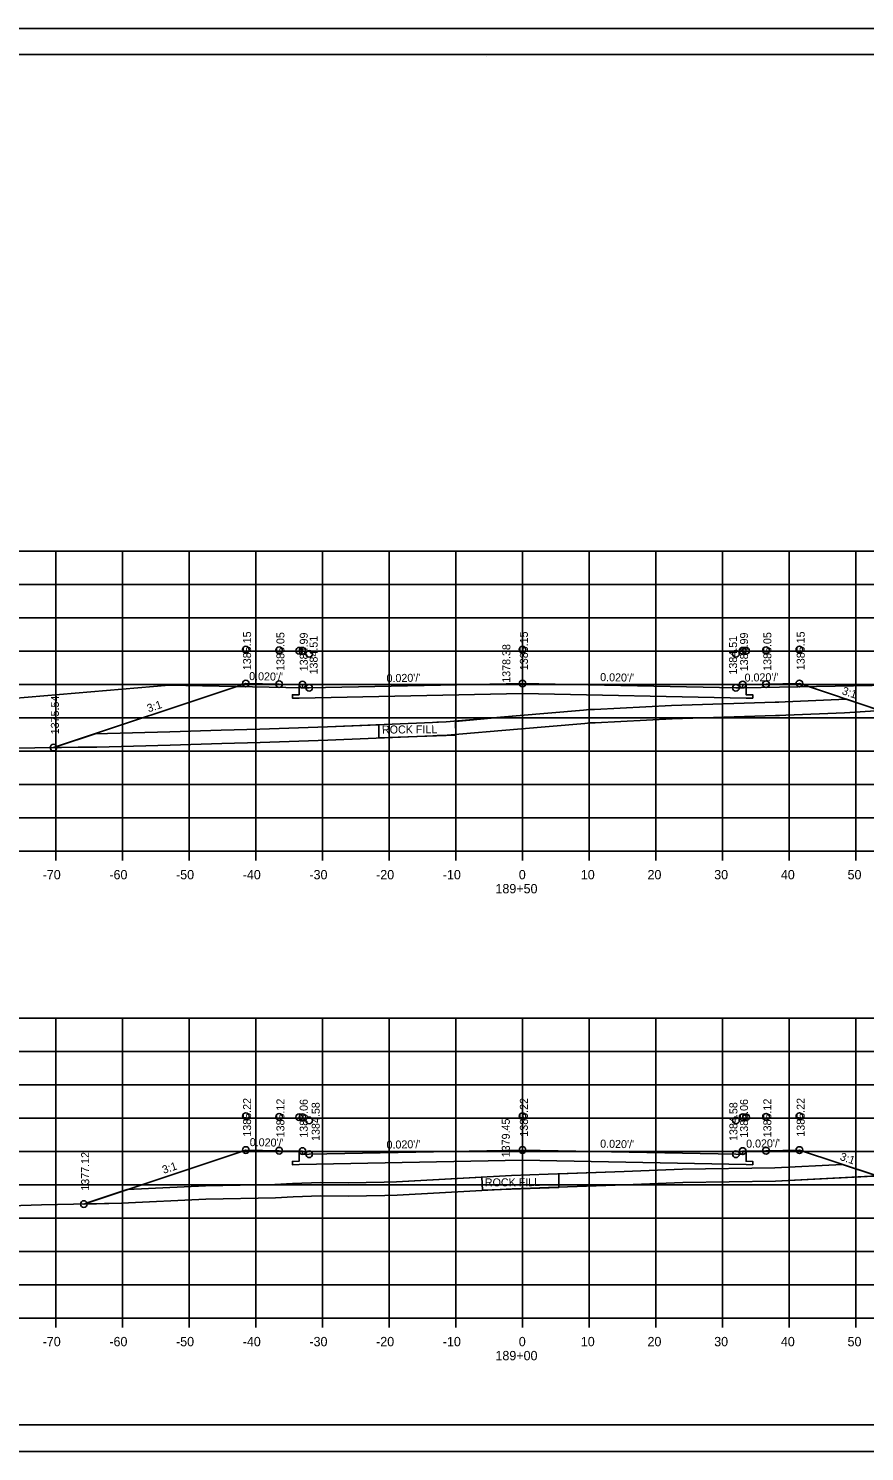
# Model space of a CAD drawing. Extents: x 1374311 to 1383814, y 384102 to 406278.
# Drawn here: x 1382566 to 1382691.4, y 399665 to 399878.3 of the extents above; entities that cross this region are included whole.
import ezdxf

# ---------------------------------------------------------------- set-up
doc = ezdxf.new("R2010")
doc.units = 0
for name, color, linetype in [('R_Axis', 7, 'Continuous'), ('R_Axis Annot', 7, 'Continuous'), ('R_Border', 7, 'Continuous'), ('R_Drive', 7, 'Continuous'), ('R_Exist Surface', 7, 'Continuous'), ('R_Fin Surface', 7, 'Continuous'), ('R_Grid', 7, 'Continuous'), ('R_No Plot', 7, 'Continuous'), ('R_Xsect Elev', 7, 'Continuous'), ('R_Xsect Slope', 7, 'Continuous')]:
    doc.layers.add(name, color=color, linetype=linetype)

msp = doc.modelspace()

# ---------------------------------------------------------------- linework, layer by layer
at = {"layer": 'R_Axis'}
for p, q in [((1382500.07, 399754.94), (1382780.07, 399754.94)), ((1382570.07, 399753.54), (1382570.07, 399754.94)), ((1382580.07, 399753.54), (1382580.07, 399754.94)), ((1382590.07, 399753.54), (1382590.07, 399754.94)), ((1382600.07, 399753.54), (1382600.07, 399754.94)), ((1382610.07, 399753.54), (1382610.07, 399754.94)), ((1382620.07, 399753.54), (1382620.07, 399754.94)), ((1382630.07, 399753.54), (1382630.07, 399754.94)), ((1382640.07, 399753.54), (1382640.07, 399754.94)), ((1382650.07, 399753.54), (1382650.07, 399754.94)), ((1382660.07, 399753.54), (1382660.07, 399754.94)), ((1382670.07, 399753.54), (1382670.07, 399754.94)), ((1382680.07, 399753.54), (1382680.07, 399754.94)), ((1382690.07, 399753.54), (1382690.07, 399754.94)), ((1382500.07, 399684.94), (1382780.07, 399684.94)), ((1382570.07, 399683.54), (1382570.07, 399684.94)), ((1382580.07, 399683.54), (1382580.07, 399684.94)), ((1382590.07, 399683.54), (1382590.07, 399684.94)), ((1382600.07, 399683.54), (1382600.07, 399684.94)), ((1382610.07, 399683.54), (1382610.07, 399684.94)), ((1382620.07, 399683.54), (1382620.07, 399684.94)), ((1382630.07, 399683.54), (1382630.07, 399684.94)), ((1382640.07, 399683.54), (1382640.07, 399684.94)), ((1382650.07, 399683.54), (1382650.07, 399684.94)), ((1382660.07, 399683.54), (1382660.07, 399684.94)), ((1382670.07, 399683.54), (1382670.07, 399684.94)), ((1382680.07, 399683.54), (1382680.07, 399684.94)), ((1382690.07, 399683.54), (1382690.07, 399684.94))]:
    msp.add_line(p, q, dxfattribs=at)
at = {"layer": 'R_Border'}
for p, q in [((1382482.07, 399874.4), (1382798.25, 399874.4)), ((1382634.59, 399874.14), (1382634.59, 399874.14)), ((1382634.59, 399874.14), (1382634.59, 399874.14)), ((1382798.25, 399668.94), (1382482.07, 399668.94))]:
    msp.add_line(p, q, dxfattribs=at)
at = {"layer": 'R_Drive'}
for q in [(1382500.07, 399772.45), (1382607.07, 399779.43)]:
    msp.add_line((1382587.08, 399779.83), q, dxfattribs=at)
msp.add_lwpolyline([(1382780.07, 399779.94), (1382692.51, 399779.82), (1382673.07, 399779.43)], dxfattribs=at)
at = {"layer": 'R_Exist Surface'}
for points in [[(1382562.91, 399770.38), (1382570.93, 399770.5), (1382573.41, 399770.54), (1382576.24, 399770.57), (1382587.25, 399770.84), (1382594.96, 399771.11), (1382600.72, 399771.26), (1382610.88, 399771.62), (1382626.64, 399772.26), (1382627.29, 399772.28), (1382627.58, 399772.29), (1382628.77, 399772.35), (1382639.3, 399773.25), (1382649.41, 399774.1), (1382650.23, 399774.18), (1382650.97, 399774.21), (1382662.51, 399774.8), (1382678, 399775.29), (1382678.6, 399775.31), (1382679.54, 399775.36), (1382688.37, 399775.72), (1382692.26, 399775.93)], [(1382563.28, 399701.78), (1382567.91, 399701.93), (1382579.93, 399702.18), (1382592.6, 399702.77), (1382603.01, 399703), (1382605.66, 399703.15), (1382609.82, 399703.3), (1382613.93, 399703.24), (1382619.4, 399703.33), (1382621.27, 399703.4), (1382638.51, 399704.33), (1382643.97, 399704.53), (1382655.41, 399704.95), (1382664.12, 399705.27), (1382677.99, 399705.48), (1382696.38, 399706.43)]]:
    msp.add_lwpolyline(points, dxfattribs=at)
at = {"layer": 'R_Fin Surface'}
for p, q in [((1382693.36, 399776.16), (1382688.65, 399777.73)), ((1382678, 399775.29), (1382678.6, 399775.31)), ((1382575.99, 399772.57), (1382570.21, 399770.64)), ((1382594.96, 399771.11), (1382600.72, 399771.26)), ((1382573.41, 399770.54), (1382576.24, 399770.57)), ((1382576.24, 399770.57), (1382587.25, 399770.84)), ((1382587.25, 399770.84), (1382594.96, 399771.11)), ((1382692.77, 399706.42), (1382688.05, 399708)), ((1382655.41, 399704.95), (1382664.12, 399705.27)), ((1382664.12, 399705.27), (1382677.99, 399705.48)), ((1382677.99, 399705.48), (1382692.75, 399706.24)), ((1382580.76, 399704.22), (1382574.76, 399702.22)), ((1382613.93, 399703.24), (1382619.4, 399703.33)), ((1382619.4, 399703.33), (1382621.27, 399703.4)), ((1382643.97, 399704.53), (1382655.41, 399704.95))]:
    msp.add_line(p, q, dxfattribs=at)
for points in [[(1382569.74, 399770.48), (1382569.74, 399770.48), (1382598.56, 399780.09), (1382598.56, 399780.09), (1382603.56, 399779.99), (1382606.56, 399779.93), (1382606.56, 399779.93), (1382607.06, 399779.93), (1382607.06, 399779.93), (1382607.07, 399779.43), (1382608.07, 399779.45), (1382608.07, 399779.45), (1382640.07, 399780.09), (1382640.07, 399780.09), (1382672.07, 399779.45), (1382672.07, 399779.45), (1382673.07, 399779.43), (1382673.07, 399779.43), (1382673.08, 399779.93), (1382673.58, 399779.93), (1382673.58, 399779.93), (1382676.58, 399779.99), (1382676.58, 399779.99), (1382676.58, 399779.99), (1382681.58, 399780.09), (1382693.83, 399776)], [(1382673.58, 399779.93), (1382673.59, 399778.4), (1382674.59, 399778.4), (1382674.58, 399777.9), (1382673.58, 399777.92), (1382640.07, 399778.59), (1382606.56, 399777.92), (1382605.56, 399777.9), (1382605.57, 399778.4), (1382606.57, 399778.4), (1382606.56, 399779.93)], [(1382575.99, 399772.57), (1382587.19, 399772.84), (1382594.89, 399773.1), (1382600.66, 399773.26), (1382610.81, 399773.62), (1382626.57, 399774.26), (1382627.22, 399774.28), (1382627.49, 399774.29), (1382628.63, 399774.35), (1382639.13, 399775.24), (1382649.23, 399776.09), (1382650.1, 399776.18), (1382650.88, 399776.2), (1382662.43, 399776.8), (1382677.95, 399777.29), (1382678.52, 399777.31), (1382679.44, 399777.36), (1382688.65, 399777.73)], [(1382688.65, 399777.73), (1382679.44, 399777.36), (1382678.52, 399777.31), (1382677.95, 399777.29), (1382662.43, 399776.8), (1382650.88, 399776.2), (1382650.1, 399776.18), (1382649.23, 399776.09), (1382639.13, 399775.24), (1382630.03, 399774.4), (1382630.05, 399772.37), (1382618.52, 399771.93), (1382618.52, 399773.91), (1382610.81, 399773.62), (1382600.66, 399773.26), (1382594.89, 399773.1), (1382587.19, 399772.84), (1382575.99, 399772.57)], [(1382678.6, 399775.31), (1382679.54, 399775.36), (1382688.37, 399775.72)], [(1382688.37, 399775.72), (1382692.26, 399775.93), (1382693.33, 399775.98)], [(1382628.77, 399772.35), (1382639.3, 399773.25), (1382649.41, 399774.1), (1382650.23, 399774.18), (1382650.97, 399774.21), (1382662.51, 399774.8), (1382678, 399775.29)], [(1382600.72, 399771.26), (1382610.88, 399771.62), (1382626.64, 399772.26)], [(1382626.64, 399772.26), (1382627.29, 399772.28), (1382627.58, 399772.29), (1382628.77, 399772.35)], [(1382570.24, 399770.49), (1382570.93, 399770.5), (1382573.41, 399770.54)], [(1382574.28, 399702.06), (1382574.29, 399702.06), (1382598.56, 399710.16), (1382598.56, 399710.16), (1382603.56, 399710.06), (1382606.56, 399710), (1382606.56, 399710), (1382607.06, 399710), (1382607.06, 399710), (1382607.07, 399709.5), (1382608.07, 399709.52), (1382608.07, 399709.52), (1382608.07, 399709.52), (1382640.07, 399710.16), (1382640.07, 399710.16), (1382672.07, 399709.52), (1382673.07, 399709.5), (1382673.07, 399709.5), (1382673.08, 399710), (1382673.58, 399710), (1382673.58, 399710), (1382676.58, 399710.06), (1382676.58, 399710.06), (1382676.58, 399710.06), (1382681.58, 399710.16), (1382693.24, 399706.27)], [(1382673.58, 399710), (1382673.59, 399708.47), (1382674.59, 399708.46), (1382674.58, 399707.96), (1382673.58, 399707.98), (1382640.07, 399708.66), (1382606.56, 399707.98), (1382605.56, 399707.96), (1382605.57, 399708.46), (1382606.57, 399708.47), (1382606.56, 399710)], [(1382580.76, 399704.22), (1382592.53, 399704.77), (1382602.93, 399705), (1382605.57, 399705.14), (1382609.8, 399705.3), (1382613.92, 399705.24), (1382619.34, 399705.33), (1382621.18, 399705.4), (1382638.42, 399706.33), (1382643.89, 399706.53), (1382655.33, 399706.95), (1382664.07, 399707.27), (1382677.92, 399707.48), (1382688.05, 399708)], [(1382688.05, 399708), (1382677.92, 399707.48), (1382664.07, 399707.27), (1382655.33, 399706.95), (1382645.53, 399706.58), (1382645.53, 399704.56), (1382634.07, 399704.12), (1382633.97, 399706.1), (1382621.18, 399705.4), (1382619.34, 399705.33), (1382613.92, 399705.24), (1382609.8, 399705.3), (1382605.57, 399705.14), (1382602.93, 399705), (1382592.53, 399704.77), (1382580.76, 399704.22)], [(1382574.78, 399702.07), (1382579.93, 399702.18), (1382592.6, 399702.77), (1382603.01, 399703), (1382605.66, 399703.15)], [(1382605.66, 399703.15), (1382609.82, 399703.3), (1382613.93, 399703.24)], [(1382621.27, 399703.4), (1382638.51, 399704.33), (1382643.97, 399704.53)]]:
    msp.add_lwpolyline(points, dxfattribs=at)
for centre, start in [((1382569.74, 399770.48), 0.8236), ((1382574.28, 399702.06), 1.195)]:
    msp.add_arc(centre, 0.5, start, 18.4349, dxfattribs=at)
at = {"layer": 'R_Grid'}
for p, q in [((1382500.07, 399799.94), (1382780.07, 399799.94)), ((1382570.07, 399754.94), (1382570.07, 399799.94)), ((1382580.07, 399754.94), (1382580.07, 399799.94)), ((1382590.07, 399754.94), (1382590.07, 399799.94)), ((1382600.07, 399754.94), (1382600.07, 399799.94)), ((1382610.07, 399754.94), (1382610.07, 399799.94)), ((1382620.07, 399754.94), (1382620.07, 399799.94)), ((1382630.07, 399754.94), (1382630.07, 399799.94)), ((1382640.07, 399754.94), (1382640.07, 399799.94)), ((1382650.07, 399754.94), (1382650.07, 399799.94)), ((1382660.07, 399754.94), (1382660.07, 399799.94)), ((1382670.07, 399754.94), (1382670.07, 399799.94)), ((1382680.07, 399754.94), (1382680.07, 399799.94)), ((1382690.07, 399754.94), (1382690.07, 399799.94)), ((1382500.07, 399794.94), (1382780.07, 399794.94)), ((1382500.07, 399789.94), (1382780.07, 399789.94)), ((1382500.07, 399784.94), (1382780.07, 399784.94)), ((1382500.07, 399779.94), (1382780.07, 399779.94)), ((1382500.07, 399774.94), (1382780.07, 399774.94)), ((1382500.07, 399769.94), (1382780.07, 399769.94)), ((1382500.07, 399764.94), (1382780.07, 399764.94)), ((1382500.07, 399759.94), (1382780.07, 399759.94)), ((1382500.07, 399754.94), (1382780.07, 399754.94)), ((1382500.07, 399729.94), (1382780.07, 399729.94)), ((1382570.07, 399684.94), (1382570.07, 399729.94)), ((1382580.07, 399684.94), (1382580.07, 399729.94)), ((1382590.07, 399684.94), (1382590.07, 399729.94)), ((1382600.07, 399684.94), (1382600.07, 399729.94)), ((1382610.07, 399684.94), (1382610.07, 399729.94)), ((1382620.07, 399684.94), (1382620.07, 399729.94)), ((1382630.07, 399684.94), (1382630.07, 399729.94)), ((1382640.07, 399684.94), (1382640.07, 399729.94)), ((1382650.07, 399684.94), (1382650.07, 399729.94)), ((1382660.07, 399684.94), (1382660.07, 399729.94)), ((1382670.07, 399684.94), (1382670.07, 399729.94)), ((1382680.07, 399684.94), (1382680.07, 399729.94)), ((1382690.07, 399684.94), (1382690.07, 399729.94)), ((1382500.07, 399724.94), (1382780.07, 399724.94)), ((1382500.07, 399719.94), (1382780.07, 399719.94)), ((1382500.07, 399714.94), (1382780.07, 399714.94)), ((1382500.07, 399709.94), (1382780.07, 399709.94)), ((1382500.07, 399704.94), (1382780.07, 399704.94)), ((1382500.07, 399699.94), (1382780.07, 399699.94)), ((1382500.07, 399694.94), (1382780.07, 399694.94)), ((1382500.07, 399689.94), (1382780.07, 399689.94)), ((1382500.07, 399684.94), (1382780.07, 399684.94))]:
    msp.add_line(p, q, dxfattribs=at)
at = {"layer": 'R_No Plot'}
for p, q in [((1382469.67, 399878.29), (1382803, 399878.29)), ((1382469.67, 399664.96), (1382803, 399664.96))]:
    msp.add_line(p, q, dxfattribs=at)
for points in [[(1382469.66, 399878.29), (1382803, 399878.29), (1382803, 399664.96), (1382469.66, 399664.96)], [(1382715.99, 399874.4), (1382715.99, 399864.52), (1382751.72, 399864.52), (1382751.72, 399861.6), (1382774.92, 399861.6), (1382774.92, 399837.27), (1382798.25, 399837.27), (1382798.25, 399668.94), (1382482.07, 399668.94), (1382482.07, 399874.4)]]:
    msp.add_lwpolyline(points, close=True, dxfattribs=at)
for points in [[(1382693.83, 399776), (1382681.58, 399780.09), (1382676.58, 399779.99), (1382673.58, 399779.93), (1382673.59, 399778.4), (1382674.59, 399778.4), (1382674.58, 399777.9), (1382673.58, 399777.92), (1382640.07, 399778.59), (1382606.56, 399777.92), (1382605.56, 399777.9), (1382605.57, 399778.4), (1382606.57, 399778.4), (1382606.56, 399779.93), (1382603.56, 399779.99), (1382598.56, 399780.09), (1382569.74, 399770.48), (1382569.74, 399770.48), (1382570.93, 399770.5), (1382573.41, 399770.54), (1382576.24, 399770.57), (1382587.25, 399770.84), (1382594.96, 399771.11), (1382600.72, 399771.26), (1382610.88, 399771.62), (1382626.64, 399772.26), (1382627.29, 399772.28), (1382627.58, 399772.29), (1382628.77, 399772.35), (1382639.3, 399773.25), (1382649.41, 399774.1), (1382650.23, 399774.18), (1382650.97, 399774.21), (1382662.51, 399774.8), (1382678, 399775.29), (1382678.6, 399775.31), (1382679.54, 399775.36), (1382688.37, 399775.72), (1382692.26, 399775.93)], [(1382693.24, 399706.27), (1382681.58, 399710.16), (1382676.58, 399710.06), (1382673.58, 399710), (1382673.59, 399708.47), (1382674.59, 399708.46), (1382674.58, 399707.96), (1382673.58, 399707.98), (1382640.07, 399708.66), (1382606.56, 399707.98), (1382605.56, 399707.96), (1382605.57, 399708.46), (1382606.57, 399708.47), (1382606.56, 399710), (1382603.56, 399710.06), (1382598.56, 399710.16), (1382574.29, 399702.06), (1382574.28, 399702.06), (1382579.93, 399702.18), (1382592.6, 399702.77), (1382603.01, 399703), (1382605.66, 399703.15), (1382609.82, 399703.3), (1382613.93, 399703.24), (1382619.4, 399703.33), (1382621.27, 399703.4), (1382638.51, 399704.33), (1382643.97, 399704.53), (1382655.41, 399704.95), (1382664.12, 399705.27), (1382677.99, 399705.48), (1382693.25, 399706.27)]]:
    msp.add_lwpolyline(points, dxfattribs=at)
for centre in [(1382598.56, 399785.17), (1382598.56, 399785.17), (1382603.56, 399785.07), (1382603.56, 399785.07), (1382606.56, 399785.01), (1382606.56, 399785.01), (1382607.06, 399785.01), (1382607.06, 399785.01), (1382608.07, 399784.53), (1382608.07, 399784.53), (1382640.07, 399785.17), (1382640.07, 399785.17), (1382672.07, 399784.53), (1382672.07, 399784.53), (1382673.08, 399785.01), (1382673.08, 399785.01), (1382673.58, 399785.01), (1382673.58, 399785.01), (1382676.58, 399785.07), (1382676.58, 399785.07), (1382681.58, 399785.17), (1382681.58, 399785.17), (1382598.56, 399780.09), (1382603.56, 399779.99), (1382607.06, 399779.93), (1382608.07, 399779.45), (1382640.07, 399780.09), (1382672.07, 399779.45), (1382673.08, 399779.93), (1382676.58, 399779.99), (1382681.58, 399780.09), (1382569.74, 399770.48), (1382569.74, 399770.48), (1382598.56, 399715.24), (1382598.56, 399715.24), (1382640.07, 399715.24), (1382640.07, 399715.24), (1382681.58, 399715.24), (1382681.58, 399715.24), (1382603.56, 399715.14), (1382603.56, 399715.14), (1382606.56, 399715.08), (1382606.56, 399715.08), (1382607.06, 399715.08), (1382607.06, 399715.08), (1382608.07, 399714.6), (1382608.07, 399714.6), (1382672.07, 399714.6), (1382672.07, 399714.6), (1382673.08, 399715.08), (1382673.08, 399715.08), (1382673.58, 399715.08), (1382673.58, 399715.08), (1382676.58, 399715.14), (1382676.58, 399715.14), (1382598.56, 399710.16), (1382603.56, 399710.06), (1382607.06, 399710), (1382608.07, 399709.52), (1382640.07, 399710.16), (1382672.07, 399709.52), (1382673.08, 399710), (1382676.58, 399710.06), (1382681.58, 399710.16), (1382574.28, 399702.06), (1382574.28, 399702.06)]:
    msp.add_circle(centre, 0.5, dxfattribs=at)

# ---------------------------------------------------------------- texts
at = {"layer": 'R_Axis Annot'}
for s, p in [('-70', (1382568.11, 399750.74)), ('-60', (1382578.11, 399750.74)), ('-50', (1382588.11, 399750.74)), ('-40', (1382598.11, 399750.74)), ('-30', (1382608.11, 399750.74)), ('-20', (1382618.11, 399750.74)), ('-10', (1382628.11, 399750.74)), ('0', (1382639.51, 399750.74)), ('10', (1382648.81, 399750.74)), ('20', (1382658.81, 399750.74)), ('30', (1382668.81, 399750.74)), ('40', (1382678.81, 399750.74)), ('50', (1382688.81, 399750.74)), ('189+50', (1382636.01, 399748.64)), ('-70', (1382568.11, 399680.74)), ('-60', (1382578.11, 399680.74)), ('-50', (1382588.11, 399680.74)), ('-40', (1382598.11, 399680.74)), ('-30', (1382608.11, 399680.74)), ('-20', (1382618.11, 399680.74)), ('-10', (1382628.11, 399680.74)), ('0', (1382639.51, 399680.74)), ('10', (1382648.81, 399680.74)), ('20', (1382658.81, 399680.74)), ('30', (1382668.81, 399680.74)), ('40', (1382678.81, 399680.74)), ('50', (1382688.81, 399680.74)), ('189+00', (1382636.01, 399678.64))]:
    msp.add_text(s, height=1.4, dxfattribs=at).set_placement(p)
at = {"layer": 'R_Fin Surface'}
for p in [(1382618.99, 399772.59), (1382634.42, 399704.7)]:
    msp.add_text('ROCK FILL', height=1.2, rotation=0.3163, dxfattribs=at).set_placement(p)
at = {"layer": 'R_Xsect Elev'}
for s, p in [('1385.15', (1382599.36, 399782.09)), ('1385.05', (1382604.36, 399781.99)), ('1384.99', (1382607.86, 399781.93)), ('1384.51', (1382609.34, 399781.45)), ('1385.15', (1382640.87, 399782.09)), ('1384.51', (1382672.23, 399781.43)), ('1384.99', (1382673.88, 399781.93)), ('1385.05', (1382677.38, 399781.99)), ('1385.15', (1382682.38, 399782.09)), ('1378.38', (1382638.24, 399780.2)), ('1375.54', (1382570.54, 399772.48)), ('1385.22', (1382599.36, 399712.16)), ('1385.22', (1382640.87, 399712.16)), ('1385.22', (1382682.38, 399712.16)), ('1385.12', (1382604.36, 399712.06)), ('1385.06', (1382607.86, 399712)), ('1384.58', (1382609.65, 399711.52)), ('1384.58', (1382672.29, 399711.52)), ('1385.06', (1382673.88, 399712)), ('1385.12', (1382677.38, 399712.06)), ('1379.45', (1382638.16, 399709.07)), ('1377.12', (1382575.08, 399704.06))]:
    msp.add_text(s, height=1.2, rotation=90, dxfattribs=at).set_placement(p)
at = {"layer": 'R_Xsect Slope'}
for s, rotation, p in [("0.020'/'", 358.8542, (1382599.06, 399780.61)), ("0.020'/'", 1.1458, (1382619.68, 399780.28)), ("0.020'/'", 358.8542, (1382651.7, 399780.46)), ("0.020'/'", 1.1458, (1382673.38, 399780.37)), ('3:1', 341.5651, (1382687.87, 399778.52)), ('3:1', 18.4349, (1382583.99, 399775.76)), ("0.020'/'", 358.8542, (1382599.15, 399710.75)), ("0.020'/'", 1.1458, (1382619.68, 399710.35)), ("0.020'/'", 358.8542, (1382651.7, 399710.52)), ("0.020'/'", 1.1458, (1382673.61, 399710.5)), ('3:1', 341.5651, (1382687.57, 399708.69)), ('3:1', 18.4349, (1382586.26, 399706.58))]:
    msp.add_text(s, height=1.2, rotation=rotation, dxfattribs=at).set_placement(p)

doc.saveas('drawing.dxf')
